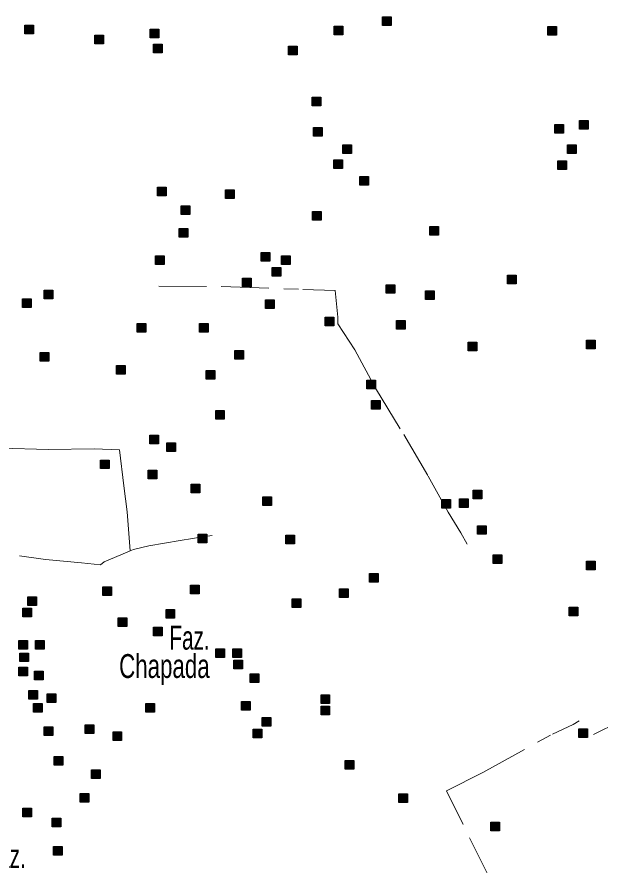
# Model space of a CAD drawing. Extents: x 445.6 to 500, y 8618.1 to 8673.4.
# Drawn here: x 488.29 to 492.21, y 8644.26 to 8649.95 of the extents above; entities that cross this region are included whole.
import ezdxf
from ezdxf.enums import TextEntityAlignment as Align

# ---------------------------------------------------------------- set-up
doc = ezdxf.new("R2010")
doc.units = 0
doc.header["$LTSCALE"] = 0.064
doc.linetypes.add('DOT_DASHED', pattern=[7.7, 5, -1.2, 0.3, -1.2])
doc.layers.add('2', color=7, linetype='Continuous', lineweight=25)
doc.layers.add('22', color=7, linetype='DOT_DASHED', lineweight=13)
doc.layers.add('61', color=7, linetype='Continuous')

msp = doc.modelspace()

# ---------------------------------------------------------------- hatches: boundary and pattern name
at = {"layer": '2'}
for points in [[(490.7457, 8649.9463), (490.8037, 8649.9463), (490.8037, 8649.8883), (490.7457, 8649.8883)], [(488.3454, 8649.8922), (488.4034, 8649.8922), (488.4034, 8649.8342), (488.3454, 8649.8342)], [(490.4214, 8649.8853), (490.4794, 8649.8853), (490.4794, 8649.8273), (490.4214, 8649.8273)], [(491.8548, 8649.882), (491.9128, 8649.882), (491.9128, 8649.824), (491.8548, 8649.824)], [(488.8149, 8649.8244), (488.8729, 8649.8244), (488.8729, 8649.7664), (488.8149, 8649.7664)], [(489.1865, 8649.8651), (489.2445, 8649.8651), (489.2445, 8649.8071), (489.1865, 8649.8071)], [(489.2088, 8649.7635), (489.2668, 8649.7635), (489.2668, 8649.7055), (489.2088, 8649.7055)], [(490.114, 8649.7498), (490.172, 8649.7498), (490.172, 8649.6918), (490.114, 8649.6918)], [(490.2728, 8649.4076), (490.3308, 8649.4076), (490.3308, 8649.3496), (490.2728, 8649.3496)], [(492.0676, 8649.2517), (492.1256, 8649.2517), (492.1256, 8649.1937), (492.0676, 8649.1937)], [(490.2829, 8649.2043), (490.3409, 8649.2043), (490.3409, 8649.1463), (490.2829, 8649.1463)], [(491.9021, 8649.2246), (491.9601, 8649.2246), (491.9601, 8649.1666), (491.9021, 8649.1666)], [(490.4788, 8649.0891), (490.5368, 8649.0891), (490.5368, 8649.0311), (490.4788, 8649.0311)], [(491.9865, 8649.0891), (492.0445, 8649.0891), (492.0445, 8649.0311), (491.9865, 8649.0311)], [(490.418, 8648.9875), (490.476, 8648.9875), (490.476, 8648.9295), (490.418, 8648.9295)], [(491.9223, 8648.9807), (491.9803, 8648.9807), (491.9803, 8648.9227), (491.9223, 8648.9227)], [(490.5937, 8648.8757), (490.6517, 8648.8757), (490.6517, 8648.8177), (490.5937, 8648.8177)], [(489.2358, 8648.8047), (489.2938, 8648.8047), (489.2938, 8648.7467), (489.2358, 8648.7467)], [(489.6918, 8648.7876), (489.7498, 8648.7876), (489.7498, 8648.7296), (489.6918, 8648.7296)], [(489.3945, 8648.6793), (489.4525, 8648.6793), (489.4525, 8648.6213), (489.3945, 8648.6213)], [(490.2762, 8648.6419), (490.3342, 8648.6419), (490.3342, 8648.5839), (490.2762, 8648.5839)], [(489.381, 8648.5268), (489.439, 8648.5268), (489.439, 8648.4688), (489.381, 8648.4688)], [(491.0643, 8648.5402), (491.1223, 8648.5402), (491.1223, 8648.4822), (491.0643, 8648.4822)], [(489.2223, 8648.3439), (489.2803, 8648.3439), (489.2803, 8648.2859), (489.2223, 8648.2859)], [(489.9316, 8648.3674), (489.9896, 8648.3674), (489.9896, 8648.3094), (489.9316, 8648.3094)], [(490.0667, 8648.3437), (490.1247, 8648.3437), (490.1247, 8648.2857), (490.0667, 8648.2857)], [(490.0059, 8648.266), (490.0639, 8648.266), (490.0639, 8648.208), (490.0059, 8648.208)], [(489.8066, 8648.1948), (489.8646, 8648.1948), (489.8646, 8648.1368), (489.8066, 8648.1368)], [(491.5845, 8648.215), (491.6425, 8648.215), (491.6425, 8648.157), (491.5845, 8648.157)], [(488.474, 8648.113), (488.532, 8648.113), (488.532, 8648.055), (488.474, 8648.055)], [(490.7705, 8648.1507), (490.8285, 8648.1507), (490.8285, 8648.0927), (490.7705, 8648.0927)], [(488.3287, 8648.0554), (488.3867, 8648.0554), (488.3867, 8647.9974), (488.3287, 8647.9974)], [(491.0339, 8648.11), (491.0919, 8648.11), (491.0919, 8648.052), (491.0339, 8648.052)], [(489.9602, 8648.0486), (490.0182, 8648.0486), (490.0182, 8647.9906), (489.9602, 8647.9906)], [(489.0989, 8647.8894), (489.1569, 8647.8894), (489.1569, 8647.8314), (489.0989, 8647.8314)], [(489.5177, 8647.8894), (489.5757, 8647.8894), (489.5757, 8647.8314), (489.5177, 8647.8314)], [(490.3603, 8647.9335), (490.4183, 8647.9335), (490.4183, 8647.8755), (490.3603, 8647.8755)], [(490.8399, 8647.9097), (490.8979, 8647.9097), (490.8979, 8647.8517), (490.8399, 8647.8517)], [(492.1147, 8647.7777), (492.1727, 8647.7777), (492.1727, 8647.7197), (492.1147, 8647.7197)], [(491.3196, 8647.7641), (491.3776, 8647.7641), (491.3776, 8647.7061), (491.3196, 8647.7061)], [(488.447, 8647.6962), (488.505, 8647.6962), (488.505, 8647.6382), (488.447, 8647.6382)], [(489.7542, 8647.7098), (489.8122, 8647.7098), (489.8122, 8647.6518), (489.7542, 8647.6518)], [(488.9604, 8647.6082), (489.0184, 8647.6082), (489.0184, 8647.5502), (488.9604, 8647.5502)], [(489.5616, 8647.5743), (489.6196, 8647.5743), (489.6196, 8647.5163), (489.5616, 8647.5163)], [(490.6406, 8647.51), (490.6986, 8647.51), (490.6986, 8647.452), (490.6406, 8647.452)], [(490.671, 8647.3744), (490.729, 8647.3744), (490.729, 8647.3164), (490.671, 8647.3164)], [(489.6258, 8647.3066), (489.6838, 8647.3066), (489.6838, 8647.2486), (489.6258, 8647.2486)], [(489.1833, 8647.1406), (489.2413, 8647.1406), (489.2413, 8647.0826), (489.1833, 8647.0826)], [(489.2982, 8647.0898), (489.3562, 8647.0898), (489.3562, 8647.0318), (489.2982, 8647.0318)], [(488.8523, 8646.9746), (488.9103, 8646.9746), (488.9103, 8646.9166), (488.8523, 8646.9166)], [(489.1732, 8646.9068), (489.2312, 8646.9068), (489.2312, 8646.8488), (489.1732, 8646.8488)], [(489.4603, 8646.812), (489.5183, 8646.812), (489.5183, 8646.754), (489.4603, 8646.754)], [(491.3534, 8646.7714), (491.4114, 8646.7714), (491.4114, 8646.7134), (491.3534, 8646.7134)], [(489.9433, 8646.7273), (490.0013, 8646.7273), (490.0013, 8646.6693), (489.9433, 8646.6693)], [(491.1439, 8646.7104), (491.2019, 8646.7104), (491.2019, 8646.6524), (491.1439, 8646.6524)], [(491.2622, 8646.7138), (491.3202, 8646.7138), (491.3202, 8646.6558), (491.2622, 8646.6558)], [(491.3838, 8646.5342), (491.4418, 8646.5342), (491.4418, 8646.4762), (491.3838, 8646.4762)], [(489.5074, 8646.4778), (489.5654, 8646.4778), (489.5654, 8646.4198), (489.5074, 8646.4198)], [(490.0968, 8646.4698), (490.1548, 8646.4698), (490.1548, 8646.4118), (490.0968, 8646.4118)], [(491.4885, 8646.3377), (491.5465, 8646.3377), (491.5465, 8646.2797), (491.4885, 8646.2797)], [(492.1147, 8646.2971), (492.1727, 8646.2971), (492.1727, 8646.2391), (492.1147, 8646.2391)], [(490.6575, 8646.2123), (490.7155, 8646.2123), (490.7155, 8646.1543), (490.6575, 8646.1543)], [(488.8692, 8646.1242), (488.9272, 8646.1242), (488.9272, 8646.0662), (488.8692, 8646.0662)], [(489.4569, 8646.1344), (489.5149, 8646.1344), (489.5149, 8646.0764), (489.4569, 8646.0764)], [(490.4576, 8646.1105), (490.5156, 8646.1105), (490.5156, 8646.0525), (490.4576, 8646.0525)], [(488.3657, 8646.0561), (488.4237, 8646.0561), (488.4237, 8645.9981), (488.3657, 8645.9981)], [(490.1401, 8646.0427), (490.1981, 8646.0427), (490.1981, 8645.9847), (490.1401, 8645.9847)], [(488.332, 8645.9816), (488.39, 8645.9816), (488.39, 8645.9236), (488.332, 8645.9236)], [(489.2923, 8645.9716), (489.3503, 8645.9716), (489.3503, 8645.9136), (489.2923, 8645.9136)], [(491.9988, 8645.9885), (492.0568, 8645.9885), (492.0568, 8645.9305), (491.9988, 8645.9305)], [(488.9703, 8645.9153), (489.0283, 8645.9153), (489.0283, 8645.8573), (488.9703, 8645.8573)], [(489.2079, 8645.853), (489.2659, 8645.853), (489.2659, 8645.795), (489.2079, 8645.795)], [(488.3049, 8645.7648), (488.3629, 8645.7648), (488.3629, 8645.7068), (488.3049, 8645.7068)], [(488.4164, 8645.7648), (488.4744, 8645.7648), (488.4744, 8645.7068), (488.4164, 8645.7068)], [(488.3117, 8645.6801), (488.3697, 8645.6801), (488.3697, 8645.6221), (488.3117, 8645.6221)], [(489.6267, 8645.7073), (489.6847, 8645.7073), (489.6847, 8645.6493), (489.6267, 8645.6493)], [(489.7415, 8645.7073), (489.7995, 8645.7073), (489.7995, 8645.6493), (489.7415, 8645.6493)], [(489.7483, 8645.6328), (489.8063, 8645.6328), (489.8063, 8645.5748), (489.7483, 8645.5748)], [(488.3049, 8645.5852), (488.3629, 8645.5852), (488.3629, 8645.5272), (488.3049, 8645.5272)], [(488.4096, 8645.5581), (488.4676, 8645.5581), (488.4676, 8645.5001), (488.4096, 8645.5001)], [(489.8564, 8645.5413), (489.9144, 8645.5413), (489.9144, 8645.4833), (489.8564, 8645.4833)], [(488.3725, 8645.4294), (488.4305, 8645.4294), (488.4305, 8645.3714), (488.3725, 8645.3714)], [(488.4941, 8645.4057), (488.5521, 8645.4057), (488.5521, 8645.3477), (488.4941, 8645.3477)], [(490.3327, 8645.399), (490.3907, 8645.399), (490.3907, 8645.341), (490.3327, 8645.341)], [(488.4029, 8645.3413), (488.4609, 8645.3413), (488.4609, 8645.2833), (488.4029, 8645.2833)], [(489.1572, 8645.3414), (489.2152, 8645.3414), (489.2152, 8645.2834), (489.1572, 8645.2834)], [(489.799, 8645.355), (489.857, 8645.355), (489.857, 8645.297), (489.799, 8645.297)], [(490.3327, 8645.3245), (490.3907, 8645.3245), (490.3907, 8645.2665), (490.3327, 8645.2665)], [(489.9375, 8645.2466), (489.9955, 8645.2466), (489.9955, 8645.1886), (489.9375, 8645.1886)], [(488.4738, 8645.1855), (488.5318, 8645.1855), (488.5318, 8645.1275), (488.4738, 8645.1275)], [(488.7508, 8645.199), (488.8088, 8645.199), (488.8088, 8645.141), (488.7508, 8645.141)], [(489.8767, 8645.1686), (489.9347, 8645.1686), (489.9347, 8645.1106), (489.8767, 8645.1106)], [(492.0629, 8645.172), (492.1209, 8645.172), (492.1209, 8645.114), (492.0629, 8645.114)], [(488.9366, 8645.1516), (488.9946, 8645.1516), (488.9946, 8645.0936), (488.9366, 8645.0936)], [(488.5414, 8644.9856), (488.5994, 8644.9856), (488.5994, 8644.9276), (488.5414, 8644.9276)], [(490.4948, 8644.9586), (490.5528, 8644.9586), (490.5528, 8644.9006), (490.4948, 8644.9006)], [(488.7913, 8644.8975), (488.8493, 8644.8975), (488.8493, 8644.8395), (488.7913, 8644.8395)], [(488.7167, 8644.7384), (488.7747, 8644.7384), (488.7747, 8644.6804), (488.7167, 8644.6804)], [(490.8562, 8644.735), (490.9142, 8644.735), (490.9142, 8644.677), (490.8562, 8644.677)], [(488.332, 8644.64), (488.39, 8644.64), (488.39, 8644.582), (488.332, 8644.582)], [(488.5273, 8644.5722), (488.5853, 8644.5722), (488.5853, 8644.5142), (488.5273, 8644.5142)], [(491.4718, 8644.5453), (491.5298, 8644.5453), (491.5298, 8644.4873), (491.4718, 8644.4873)], [(488.538, 8644.3825), (488.596, 8644.3825), (488.596, 8644.3245), (488.538, 8644.3245)]]:
    msp.add_hatch(color=256, dxfattribs=at).paths.add_polyline_path(points)

# ---------------------------------------------------------------- linework, layer by layer
for points in [[(490.7457, 8649.9463), (490.8037, 8649.9463), (490.8037, 8649.8883), (490.7457, 8649.8883)], [(488.3454, 8649.8922), (488.4034, 8649.8922), (488.4034, 8649.8342), (488.3454, 8649.8342)], [(490.4214, 8649.8853), (490.4794, 8649.8853), (490.4794, 8649.8273), (490.4214, 8649.8273)], [(491.8548, 8649.882), (491.9128, 8649.882), (491.9128, 8649.824), (491.8548, 8649.824)], [(488.8149, 8649.8244), (488.8729, 8649.8244), (488.8729, 8649.7664), (488.8149, 8649.7664)], [(489.1865, 8649.8651), (489.2445, 8649.8651), (489.2445, 8649.8071), (489.1865, 8649.8071)], [(489.2088, 8649.7635), (489.2668, 8649.7635), (489.2668, 8649.7055), (489.2088, 8649.7055)], [(490.114, 8649.7498), (490.172, 8649.7498), (490.172, 8649.6918), (490.114, 8649.6918)], [(490.2728, 8649.4076), (490.3308, 8649.4076), (490.3308, 8649.3496), (490.2728, 8649.3496)], [(492.0676, 8649.2517), (492.1256, 8649.2517), (492.1256, 8649.1937), (492.0676, 8649.1937)], [(490.2829, 8649.2043), (490.3409, 8649.2043), (490.3409, 8649.1463), (490.2829, 8649.1463)], [(491.9021, 8649.2246), (491.9601, 8649.2246), (491.9601, 8649.1666), (491.9021, 8649.1666)], [(490.4788, 8649.0891), (490.5368, 8649.0891), (490.5368, 8649.0311), (490.4788, 8649.0311)], [(491.9865, 8649.0891), (492.0445, 8649.0891), (492.0445, 8649.0311), (491.9865, 8649.0311)], [(490.418, 8648.9875), (490.476, 8648.9875), (490.476, 8648.9295), (490.418, 8648.9295)], [(491.9223, 8648.9807), (491.9803, 8648.9807), (491.9803, 8648.9227), (491.9223, 8648.9227)], [(490.5937, 8648.8757), (490.6517, 8648.8757), (490.6517, 8648.8177), (490.5937, 8648.8177)], [(489.2358, 8648.8047), (489.2938, 8648.8047), (489.2938, 8648.7467), (489.2358, 8648.7467)], [(489.6918, 8648.7876), (489.7498, 8648.7876), (489.7498, 8648.7296), (489.6918, 8648.7296)], [(489.3945, 8648.6793), (489.4525, 8648.6793), (489.4525, 8648.6213), (489.3945, 8648.6213)], [(490.2762, 8648.6419), (490.3342, 8648.6419), (490.3342, 8648.5839), (490.2762, 8648.5839)], [(489.381, 8648.5268), (489.439, 8648.5268), (489.439, 8648.4688), (489.381, 8648.4688)], [(491.0643, 8648.5402), (491.1223, 8648.5402), (491.1223, 8648.4822), (491.0643, 8648.4822)], [(489.2223, 8648.3439), (489.2803, 8648.3439), (489.2803, 8648.2859), (489.2223, 8648.2859)], [(489.9316, 8648.3674), (489.9896, 8648.3674), (489.9896, 8648.3094), (489.9316, 8648.3094)], [(490.0667, 8648.3437), (490.1247, 8648.3437), (490.1247, 8648.2857), (490.0667, 8648.2857)], [(490.0059, 8648.266), (490.0639, 8648.266), (490.0639, 8648.208), (490.0059, 8648.208)], [(489.8066, 8648.1948), (489.8646, 8648.1948), (489.8646, 8648.1368), (489.8066, 8648.1368)], [(491.5845, 8648.215), (491.6425, 8648.215), (491.6425, 8648.157), (491.5845, 8648.157)], [(488.474, 8648.113), (488.532, 8648.113), (488.532, 8648.055), (488.474, 8648.055)], [(490.7705, 8648.1507), (490.8285, 8648.1507), (490.8285, 8648.0927), (490.7705, 8648.0927)], [(488.3287, 8648.0554), (488.3867, 8648.0554), (488.3867, 8647.9974), (488.3287, 8647.9974)], [(491.0339, 8648.11), (491.0919, 8648.11), (491.0919, 8648.052), (491.0339, 8648.052)], [(489.9602, 8648.0486), (490.0182, 8648.0486), (490.0182, 8647.9906), (489.9602, 8647.9906)], [(489.0989, 8647.8894), (489.1569, 8647.8894), (489.1569, 8647.8314), (489.0989, 8647.8314)], [(489.5177, 8647.8894), (489.5757, 8647.8894), (489.5757, 8647.8314), (489.5177, 8647.8314)], [(490.3603, 8647.9335), (490.4183, 8647.9335), (490.4183, 8647.8755), (490.3603, 8647.8755)], [(490.8399, 8647.9097), (490.8979, 8647.9097), (490.8979, 8647.8517), (490.8399, 8647.8517)], [(492.1147, 8647.7777), (492.1727, 8647.7777), (492.1727, 8647.7197), (492.1147, 8647.7197)], [(491.3196, 8647.7641), (491.3776, 8647.7641), (491.3776, 8647.7061), (491.3196, 8647.7061)], [(488.447, 8647.6962), (488.505, 8647.6962), (488.505, 8647.6382), (488.447, 8647.6382)], [(489.7542, 8647.7098), (489.8122, 8647.7098), (489.8122, 8647.6518), (489.7542, 8647.6518)], [(488.9604, 8647.6082), (489.0184, 8647.6082), (489.0184, 8647.5502), (488.9604, 8647.5502)], [(489.5616, 8647.5743), (489.6196, 8647.5743), (489.6196, 8647.5163), (489.5616, 8647.5163)], [(490.6406, 8647.51), (490.6986, 8647.51), (490.6986, 8647.452), (490.6406, 8647.452)], [(490.671, 8647.3744), (490.729, 8647.3744), (490.729, 8647.3164), (490.671, 8647.3164)], [(489.6258, 8647.3066), (489.6838, 8647.3066), (489.6838, 8647.2486), (489.6258, 8647.2486)], [(489.1833, 8647.1406), (489.2413, 8647.1406), (489.2413, 8647.0826), (489.1833, 8647.0826)], [(489.2982, 8647.0898), (489.3562, 8647.0898), (489.3562, 8647.0318), (489.2982, 8647.0318)], [(488.8523, 8646.9746), (488.9103, 8646.9746), (488.9103, 8646.9166), (488.8523, 8646.9166)], [(489.1732, 8646.9068), (489.2312, 8646.9068), (489.2312, 8646.8488), (489.1732, 8646.8488)], [(489.4603, 8646.812), (489.5183, 8646.812), (489.5183, 8646.754), (489.4603, 8646.754)], [(491.3534, 8646.7714), (491.4114, 8646.7714), (491.4114, 8646.7134), (491.3534, 8646.7134)], [(489.9433, 8646.7273), (490.0013, 8646.7273), (490.0013, 8646.6693), (489.9433, 8646.6693)], [(491.1439, 8646.7104), (491.2019, 8646.7104), (491.2019, 8646.6524), (491.1439, 8646.6524)], [(491.2622, 8646.7138), (491.3202, 8646.7138), (491.3202, 8646.6558), (491.2622, 8646.6558)], [(491.3838, 8646.5342), (491.4418, 8646.5342), (491.4418, 8646.4762), (491.3838, 8646.4762)], [(489.5074, 8646.4778), (489.5654, 8646.4778), (489.5654, 8646.4198), (489.5074, 8646.4198)], [(490.0968, 8646.4698), (490.1548, 8646.4698), (490.1548, 8646.4118), (490.0968, 8646.4118)], [(491.4885, 8646.3377), (491.5465, 8646.3377), (491.5465, 8646.2797), (491.4885, 8646.2797)], [(492.1147, 8646.2971), (492.1727, 8646.2971), (492.1727, 8646.2391), (492.1147, 8646.2391)], [(490.6575, 8646.2123), (490.7155, 8646.2123), (490.7155, 8646.1543), (490.6575, 8646.1543)], [(488.8692, 8646.1242), (488.9272, 8646.1242), (488.9272, 8646.0662), (488.8692, 8646.0662)], [(489.4569, 8646.1344), (489.5149, 8646.1344), (489.5149, 8646.0764), (489.4569, 8646.0764)], [(490.4576, 8646.1105), (490.5156, 8646.1105), (490.5156, 8646.0525), (490.4576, 8646.0525)], [(488.3657, 8646.0561), (488.4237, 8646.0561), (488.4237, 8645.9981), (488.3657, 8645.9981)], [(490.1401, 8646.0427), (490.1981, 8646.0427), (490.1981, 8645.9847), (490.1401, 8645.9847)], [(488.332, 8645.9816), (488.39, 8645.9816), (488.39, 8645.9236), (488.332, 8645.9236)], [(489.2923, 8645.9716), (489.3503, 8645.9716), (489.3503, 8645.9136), (489.2923, 8645.9136)], [(491.9988, 8645.9885), (492.0568, 8645.9885), (492.0568, 8645.9305), (491.9988, 8645.9305)], [(488.9703, 8645.9153), (489.0283, 8645.9153), (489.0283, 8645.8573), (488.9703, 8645.8573)], [(489.2079, 8645.853), (489.2659, 8645.853), (489.2659, 8645.795), (489.2079, 8645.795)], [(488.3049, 8645.7648), (488.3629, 8645.7648), (488.3629, 8645.7068), (488.3049, 8645.7068)], [(488.4164, 8645.7648), (488.4744, 8645.7648), (488.4744, 8645.7068), (488.4164, 8645.7068)], [(488.3117, 8645.6801), (488.3697, 8645.6801), (488.3697, 8645.6221), (488.3117, 8645.6221)], [(489.6267, 8645.7073), (489.6847, 8645.7073), (489.6847, 8645.6493), (489.6267, 8645.6493)], [(489.7415, 8645.7073), (489.7995, 8645.7073), (489.7995, 8645.6493), (489.7415, 8645.6493)], [(489.7483, 8645.6328), (489.8063, 8645.6328), (489.8063, 8645.5748), (489.7483, 8645.5748)], [(488.3049, 8645.5852), (488.3629, 8645.5852), (488.3629, 8645.5272), (488.3049, 8645.5272)], [(488.4096, 8645.5581), (488.4676, 8645.5581), (488.4676, 8645.5001), (488.4096, 8645.5001)], [(489.8564, 8645.5413), (489.9144, 8645.5413), (489.9144, 8645.4833), (489.8564, 8645.4833)], [(488.3725, 8645.4294), (488.4305, 8645.4294), (488.4305, 8645.3714), (488.3725, 8645.3714)], [(488.4941, 8645.4057), (488.5521, 8645.4057), (488.5521, 8645.3477), (488.4941, 8645.3477)], [(490.3327, 8645.399), (490.3907, 8645.399), (490.3907, 8645.341), (490.3327, 8645.341)], [(488.4029, 8645.3413), (488.4609, 8645.3413), (488.4609, 8645.2833), (488.4029, 8645.2833)], [(489.1572, 8645.3414), (489.2152, 8645.3414), (489.2152, 8645.2834), (489.1572, 8645.2834)], [(489.799, 8645.355), (489.857, 8645.355), (489.857, 8645.297), (489.799, 8645.297)], [(490.3327, 8645.3245), (490.3907, 8645.3245), (490.3907, 8645.2665), (490.3327, 8645.2665)], [(489.9375, 8645.2466), (489.9955, 8645.2466), (489.9955, 8645.1886), (489.9375, 8645.1886)], [(488.4738, 8645.1855), (488.5318, 8645.1855), (488.5318, 8645.1275), (488.4738, 8645.1275)], [(488.7508, 8645.199), (488.8088, 8645.199), (488.8088, 8645.141), (488.7508, 8645.141)], [(489.8767, 8645.1686), (489.9347, 8645.1686), (489.9347, 8645.1106), (489.8767, 8645.1106)], [(492.0629, 8645.172), (492.1209, 8645.172), (492.1209, 8645.114), (492.0629, 8645.114)], [(488.9366, 8645.1516), (488.9946, 8645.1516), (488.9946, 8645.0936), (488.9366, 8645.0936)], [(488.5414, 8644.9856), (488.5994, 8644.9856), (488.5994, 8644.9276), (488.5414, 8644.9276)], [(490.4948, 8644.9586), (490.5528, 8644.9586), (490.5528, 8644.9006), (490.4948, 8644.9006)], [(488.7913, 8644.8975), (488.8493, 8644.8975), (488.8493, 8644.8395), (488.7913, 8644.8395)], [(488.7167, 8644.7384), (488.7747, 8644.7384), (488.7747, 8644.6804), (488.7167, 8644.6804)], [(490.8562, 8644.735), (490.9142, 8644.735), (490.9142, 8644.677), (490.8562, 8644.677)], [(488.332, 8644.64), (488.39, 8644.64), (488.39, 8644.582), (488.332, 8644.582)], [(488.5273, 8644.5722), (488.5853, 8644.5722), (488.5853, 8644.5142), (488.5273, 8644.5142)], [(491.4718, 8644.5453), (491.5298, 8644.5453), (491.5298, 8644.4873), (491.4718, 8644.4873)], [(488.538, 8644.3825), (488.596, 8644.3825), (488.596, 8644.3245), (488.538, 8644.3245)]]:
    msp.add_lwpolyline(points, close=True, dxfattribs=at)
at = {"layer": '22'}
for points in [[(489.2449, 8648.1412), (489.6626, 8648.1383), (490.2098, 8648.119), (490.4287, 8648.1126), (490.4448, 8647.9326), (490.4448, 8647.8876), (490.5607, 8647.714), (490.6991, 8647.4569), (490.8878, 8647.1458), (491.0519, 8646.8662), (491.1871, 8646.6251), (491.2708, 8646.4869), (491.3141, 8646.4096)], [(489.0527, 8646.366), (489.0325, 8646.6269), (489.0092, 8646.8003), (488.9793, 8647.0425), (488.8099, 8647.0488), (488.5028, 8647.0446), (488.1227, 8647.0553), (487.8516, 8647.0575), (487.8643, 8647.2647), (487.8767, 8647.467), (487.7877, 8647.5685), (487.6479, 8647.7441), (487.5031, 8647.9218)], [(489.0527, 8646.366), (489.0743, 8646.3752), (489.178, 8646.3984), (489.3877, 8646.4344), (489.5522, 8646.4623), (489.6023, 8646.4687)], [(488.309, 8646.3325), (488.4828, 8646.3083), (488.7248, 8646.2848), (488.8519, 8646.2715), (488.8773, 8646.2927), (488.9895, 8646.3392), (489.0527, 8646.366)], [(492.1627, 8645.1338), (492.4799, 8645.2909), (492.876, 8645.476), (493.059, 8645.5681), (493.1305, 8645.6011), (493.3498, 8645.6729)], [(491.7306, 8643.6161), (491.5707, 8643.93), (491.4727, 8644.1533), (491.2838, 8644.5343), (491.1747, 8644.7557), (491.4182, 8644.879), (491.887, 8645.1367), (492.0257, 8645.2002), (492.066, 8645.2261)]]:
    msp.add_lwpolyline(points, dxfattribs=at)

# ---------------------------------------------------------------- texts
at = {"layer": '61'}
for s, width, p in [('Faz.', 0.65, (489.5855, 8645.7027)), ('Chapada', 0.7, (489.5855, 8645.5127)), ('Faz.', 0.65, (488.351, 8644.2379))]:
    msp.add_text(s, height=0.16, dxfattribs=dict(at, width=width)).set_placement(p, align=Align.RIGHT)

doc.saveas('drawing.dxf')
